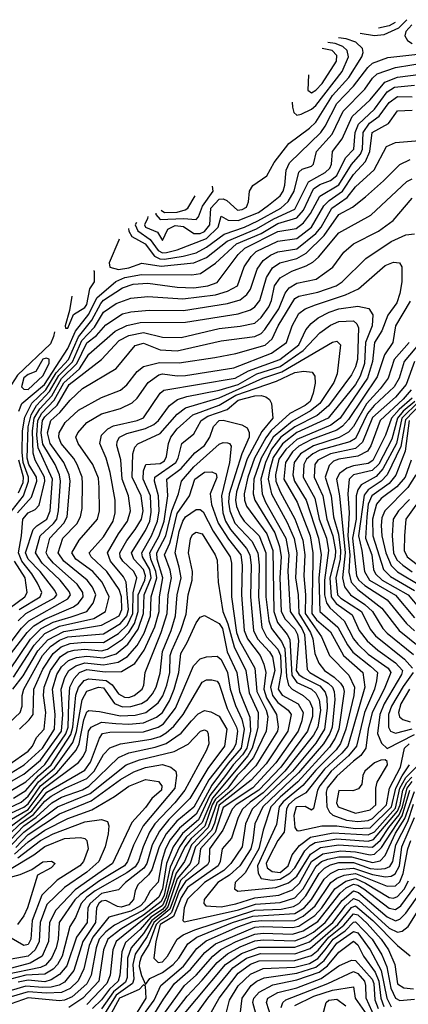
# Model space of a CAD drawing. Extents: x 501367 to 657802, y 482273 to 547541.
# Tile 516 of 656: x 572465 to 574316, y 541356 to 546042. Entities that reach past the tile are written whole.
import ezdxf

# ---------------------------------------------------------------- set-up
doc = ezdxf.new("R2010")
doc.units = 0

msp = doc.modelspace()

# ---------------------------------------------------------------- linework, layer by layer
at = {"layer": '0CON20XD'}
for points in [[(574309.4, 546041.9), (574268.8, 546001.2), (574199.5, 545970.5), (574154.6, 545965.4), (574087.3, 545975.9)], [(574253.5, 546027.9), (574225, 546012.1), (574173.4, 546001.9)], [(574332.9, 546017.1), (574303.7, 545985), (574298.8, 545965), (574312.1, 545942.1), (574335, 545928.3)], [(573076, 545104.7), (573074.1, 545095.9), (573060, 545065), (573065, 545054.8), (573121.4, 545031.4), (573145, 544991.4), (573170, 545045), (573205, 545062.1), (573245, 545057.3), (573295, 545024.1), (573325, 545024.9), (573345, 545033.2), (573370, 545065), (573376.2, 545145), (573415, 545187.9), (573435, 545189.7), (573451.8, 545181.8), (573501.9, 545135), (573525, 545138.3), (573545, 545150.4), (573554.7, 545175), (573559.7, 545225), (573575, 545252.5), (573641.9, 545298.1), (573677.7, 545362.3), (573747.2, 545452.8), (573845, 545525.2), (573875, 545554.8), (573955, 545681.5), (574032.6, 545767.4), (574095.2, 545865), (574101, 545885), (574098.4, 545905), (574065.3, 545935), (574020.5, 545950.5), (573984, 545955.2)], [(573763.4, 545649.2), (573763.9, 545625), (573770.6, 545600.6), (573785, 545586.7), (573805, 545592.7), (573855, 545615.6), (573875, 545633.8), (574000.9, 545795), (574030.8, 545865), (574025.5, 545895), (574004.8, 545914.8), (573968.3, 545928.3), (573932.9, 545933.1)], [(573020.8, 545077.2), (573014.6, 545065), (573027.1, 545037.1), (573086.1, 544996.1), (573125, 544943), (573145, 544932.3), (573165, 544933.9), (573215, 544945.9), (573355, 544999.7), (573410.8, 545055), (573425, 545107.5), (573457.5, 545087.5), (573505, 545085.4), (573602.3, 545125), (573650.1, 545159.9), (573705, 545203.8), (573719.3, 545225), (573728.2, 545255), (573734.3, 545325), (573750.1, 545359.9), (573899.8, 545505), (573920.8, 545535), (573975, 545642.5), (574054.3, 545725.7), (574123.3, 545815), (574145, 545834.2), (574217.9, 545862.1), (574375, 545879.3)], [(573841.1, 545779), (573836.7, 545706.7), (573855, 545693.9), (573875, 545706.4), (573905, 545739), (573973.5, 545845), (573975, 545871.8), (573953.5, 545895), (573905.7, 545904.7)], [(572983, 545048.3), (572984.8, 545034.8), (573000, 545010), (573062.1, 544975), (573106.7, 544916.7), (573133, 544903), (573155, 544901.5), (573244.3, 544915.7), (573305, 544932.2), (573355, 544958.8), (573438.7, 545021.3), (573536.5, 545055), (573598.6, 545085), (573708.9, 545145), (573743.2, 545176.8), (573772.3, 545225), (573794.2, 545315.8), (573810.3, 545329.7), (573854.3, 545345), (573865, 545354.5), (573879.3, 545415), (573953.7, 545496.3), (574005, 545607), (574109.5, 545710.5), (574145.8, 545764.2), (574168.4, 545785), (574255, 545813.6), (574410.5, 545839.5)], [(572938.8, 544997.2), (572937.9, 544992.1), (572892.1, 544885), (572894, 544864), (572935, 544852.9), (572985, 544860.9), (573046.9, 544883.1), (573138.5, 544868.5), (573295, 544884.6), (573355, 544909.9), (573452.9, 544987.1), (573593.5, 545046.5), (573675, 545094.4), (573775, 545139.7), (573840.4, 545269.6), (573920, 545315), (573942.4, 545335), (573949.5, 545355), (573954.4, 545415), (574000.3, 545475), (574048.8, 545581.2), (574135, 545660.2), (574204.9, 545745.1), (574265, 545767.9), (574425, 545788.2)], [(572461.2, 544178.8), (572474.8, 544215), (572583.6, 544305), (572695, 544477.3), (572730.6, 544559.4), (572795, 544640.8), (572832.5, 544717.5), (572923.8, 544796.2), (572965.6, 544814.4), (573045, 544828.4), (573285, 544826.8), (573325.9, 544834.1), (573397.2, 544882.8), (573498.5, 544975), (573615, 545024.6), (573655, 545048.6), (573695, 545072.1), (573785, 545098.7), (573817.6, 545135), (573865, 545236.1), (573895, 545258.1), (573945, 545276.4), (573975, 545300.8), (574016.3, 545383.7), (574056.5, 545425), (574063, 545505), (574079.1, 545545), (574155, 545615.5), (574215, 545698.3), (574249.6, 545720.4), (574345, 545730.9)], [(572396.1, 543665), (572483.2, 543775), (572506.8, 543845), (572506.6, 543865), (572482, 543935), (572476.9, 543983.1), (572478.9, 544085), (572489.7, 544150.3), (572523.1, 544216.9), (572590, 544280), (572639.6, 544360.4), (572697.6, 544425), (572745, 544533.2), (572808.8, 544611.2), (572851.2, 544691.2), (572865, 544706.8), (572955, 544765.4), (573005, 544782.7), (573075, 544788.4), (573215, 544769.6), (573295, 544765.7), (573361.9, 544775), (573405, 544791.1), (573505.8, 544925), (573538, 544955), (573695, 545033.6), (573781.6, 545048.4), (573816.3, 545075), (573850.6, 545119.4), (573895, 545201.9), (573985, 545255.4), (574045, 545352.4), (574087.8, 545402.2), (574097.3, 545425), (574101.3, 545505), (574130.7, 545549.3), (574177, 545583), (574225, 545647.2), (574265, 545675.7), (574335, 545675.1)], [(572455.4, 543694.6), (572521.2, 543768.8), (572546.1, 543845), (572544.9, 543865), (572509.1, 543925), (572500.8, 543955), (572506.3, 544103.7), (572519.4, 544160.6), (572545, 544205), (572607.9, 544272.1), (572652.3, 544347.7), (572716.5, 544413.5), (572761.4, 544515), (572821.7, 544578.3), (572865, 544650.3), (572925, 544691.8), (572995, 544716.7), (573076, 544724), (573242.6, 544712.6), (573397.9, 544732.1), (573455, 544749.4), (573502.6, 544775), (573533.8, 544865), (573567.3, 544915), (573591, 544938.9), (573695, 544987.3), (573785, 545000.2), (573855.1, 545055), (573913.3, 545156.7), (573938.7, 545181.3), (574003, 545225), (574055, 545305.2), (574112.5, 545367.5), (574133.3, 545415), (574144.3, 545505), (574221.5, 545548.5), (574265, 545607.8), (574335, 545611.6)], [(572463.1, 543235), (572563.4, 543295), (572570, 543315), (572550.3, 543360.3), (572523.8, 543405), (572474.9, 543465), (572458.9, 543505), (572474.3, 543585), (572480.8, 543665), (572504.8, 543695), (572538.7, 543711.3), (572558.6, 543731.4), (572585.1, 543844.9), (572583.2, 543865), (572538.5, 543945), (572529.2, 543979.2), (572526.1, 544085), (572534.7, 544145.3), (572560.9, 544189.1), (572618, 544252), (572665, 544334.4), (572736.9, 544405), (572785, 544503.9), (572830.4, 544539.6), (572875, 544590), (572955, 544641.8), (572995, 544652), (573081.1, 544658.9), (573245, 544657.9), (573455, 544690.6), (573515, 544709), (573546.2, 544733.8), (573565, 544759.4), (573595.5, 544855), (573624.4, 544895), (573659.1, 544920.9), (573695, 544937.2), (573785, 544951.5), (573875, 545024.4), (573901.7, 545055), (573951.4, 545145), (574024.8, 545195.2), (574065, 545246), (574153, 545327), (574212, 545438), (574255, 545458), (574388.2, 545468.2)], [(572458.6, 543181.4), (572494.9, 543215), (572630.3, 543290.3), (572641.6, 543305), (572632.4, 543325), (572562.3, 543415), (572506.1, 543475), (572493.1, 543505), (572529.5, 543615), (572546.5, 543633.5), (572595, 543663.9), (572610, 543705), (572622.2, 543855), (572553.4, 544003.4), (572546.5, 544065), (572552.3, 544135), (572571.2, 544168.8), (572629.5, 544230.5), (572675, 544313.8), (572749.4, 544380.6), (572795, 544450.5), (572919.9, 544560.1), (572975, 544586.6), (573039.3, 544600.7), (573255, 544601.5), (573505, 544641.3), (573565, 544661.2), (573585.2, 544675), (573608.8, 544705), (573640.7, 544815), (573669.6, 544860.4), (573704.7, 544885.3), (573785, 544905.1), (573828.8, 544931.2), (573916, 545014), (573985, 545114.3), (574049.7, 545150.3), (574111.8, 545198.2), (574198.6, 545275), (574275, 545353.1), (574324.3, 545375.7)], [(572425, 543080.8), (572474.1, 543145.9), (572509.4, 543180.6), (572694.5, 543285), (572706.7, 543305), (572700.9, 543320.9), (572657.3, 543375), (572571.5, 543455), (572540.5, 543505), (572563.3, 543585), (572626.5, 543643.5), (572641.4, 543665), (572650.3, 543705), (572659.3, 543845), (572655.2, 543874.9), (572633.8, 543925), (572575, 544021.1), (572567.7, 544075), (572573.9, 544135), (572585, 544152.2), (572643.4, 544206.6), (572700.7, 544305), (572855.3, 544424.7), (572938.3, 544515), (572985, 544538.5), (573055, 544552.7), (573145, 544530.8), (573235, 544528.8), (573415, 544572.4), (573515, 544582.7), (573585, 544598.2), (573615, 544623.7), (573651.9, 544675), (573665.1, 544705), (573678.1, 544775), (573705, 544814), (573761.1, 544845), (573829.9, 544870.1), (573861.8, 544888.2), (573888.5, 544911.5), (573985, 545026.7), (574138.3, 545111.7), (574308.9, 545271.1), (574335, 545285.2)], [(573113.2, 545121.8), (573114.2, 545114.2), (573135, 545091.2), (573246, 545096), (573305, 545091.4), (573316.4, 545103.6), (573335.6, 545155), (573387.2, 545225), (573383.9, 545250.3)], [(572405, 543001.5), (572500.8, 543125), (572533.2, 543156.8), (572585, 543189.3), (572722, 543248), (572745, 543265.6), (572768, 543295), (572765.8, 543315), (572739.5, 543355), (572626.3, 543455), (572600.3, 543485), (572591.5, 543505), (572608.9, 543575), (572675.4, 543645), (572691.4, 543675), (572705.1, 543845), (572700.3, 543875), (572675.1, 543935), (572610.4, 544025), (572597.8, 544075), (572613.1, 544135), (572657.1, 544172.9), (572705, 544231.3), (572765, 544287), (572925, 544381.3), (573015, 544490.8), (573055, 544501.6), (573135, 544470.4), (573215, 544465.7), (573425, 544512.9), (573585, 544533.6), (573615, 544549.1), (573632.2, 544567.8), (573698.9, 544665), (573730.2, 544739.8), (573749.3, 544765), (573785, 544787.2), (573876.7, 544806.7), (573956.1, 544863.9), (574009.3, 544935), (574054.6, 544975), (574174.6, 545035), (574244.4, 545085.6), (574335, 545191.8)], [(573138.5, 545134.6), (573155, 545124.9), (573215, 545125.7), (573253.8, 545136.2), (573265.6, 545145), (573300.2, 545203)], [(572415, 542942), (572516.9, 543093.1), (572566.8, 543145), (572625, 543174.2), (572710.4, 543199.6), (572785.7, 543225), (572815.3, 543264.7), (572827.7, 543305), (572811.7, 543341.7), (572786.8, 543375), (572674.8, 543465), (572648.7, 543505), (572671.1, 543575), (572736.9, 543643.1), (572754.8, 543675), (572762.3, 543715), (572764.5, 543835), (572762, 543865), (572739.5, 543925), (572723.3, 543953.3), (572662.8, 544025), (572651.1, 544055), (572653.2, 544075), (572682.4, 544125), (572745, 544182.9), (572855, 544244.3), (572945, 544279.2), (572975, 544303.5), (573025, 544367.5), (573055, 544391.2), (573130.8, 544410.8), (573225, 544408.8), (573395, 544433.8), (573495, 544452.6), (573635, 544493), (573667.5, 544522.5), (573696.1, 544585), (573775.3, 544714.7), (573795, 544725.5), (573885.7, 544744.3), (573972.7, 544775), (574000.6, 544795), (574114, 544906), (574235, 544985.6), (574305, 545018.5), (574345, 545023.2)], [(572435, 542912.1), (572534.5, 543065), (572585, 543120.9), (572655, 543155.2), (572817.5, 543192.5), (572873.8, 543225), (572891.4, 543295), (572858.5, 543365), (572814.1, 543415), (572733.3, 543475), (572713.3, 543505), (572748.1, 543565), (572835.7, 543665), (572845.6, 543705), (572844, 543815), (572840.1, 543860.1), (572813.5, 543925), (572744.2, 544025), (572732.5, 544055), (572741.4, 544075), (572785.4, 544125), (572855, 544166.6), (572945, 544190.8), (573001.2, 544218.8), (573025, 544240.4), (573077.3, 544315), (573128.5, 544351.5), (573145, 544355.7), (573215, 544347.3), (573255, 544349.1), (573485, 544384.3), (573665, 544454.3), (573736, 544505), (573762.8, 544585), (573795, 544644.1), (573824.3, 544665.7), (573873.5, 544685), (574017, 544733), (574078.5, 544761.5), (574205, 544871.8), (574245, 544888), (574274, 544884), (574285.3, 544865.3), (574284.4, 544794.4), (574275, 544738.6), (574260.6, 544695), (574218.8, 544635), (574189.4, 544560.6), (574154.9, 544505), (574145.5, 544415), (574121, 544335), (573990.7, 544145), (573947.3, 544112.7), (573785, 544043.8), (573733.1, 543996.9), (573699.6, 543950.4), (573683.4, 543875), (573685.5, 543845), (573705.2, 543795.2), (573775, 543666.2), (573814.3, 543565), (573823.4, 543495), (573818.2, 543395), (573826.5, 543305), (573825.5, 543215), (573902.8, 543105), (573940.7, 543015), (574032.4, 542922.4), (574059.7, 542865), (574056, 542825), (574019.2, 542665), (573993.7, 542596.3), (573973.1, 542566.9), (573875, 542470.3), (573813, 542397), (573720.5, 542319.5), (573700.7, 542295), (573688, 542212), (573597.7, 542015), (573600.5, 541980.5), (573614.7, 541955), (573666.9, 541946.9), (573705, 541950.8), (573751, 541979), (573775.5, 542004.5), (573823.6, 542086.4), (573848.6, 542111.4), (573873, 542125), (573975, 542143.3), (574125, 542131.4), (574150.3, 542139.7), (574265, 542275.1), (574277.7, 542305), (574289.2, 542375), (574308.2, 542411.8), (574333, 542437)], [(572714.2, 544726.3), (572702.7, 544657.3), (572681.1, 544585), (572684.1, 544574.1), (572695, 544574), (572721, 544639), (572775, 544671.3), (572785, 544686.2), (572799.8, 544760.2), (572820.8, 544795), (572820.8, 544845), (572819, 544846.8)], [(574325, 544702.3), (574255.2, 544585), (574242.2, 544505), (574202.6, 544447.4), (574168.4, 544341.6), (574030.6, 544139.4), (574002.8, 544107.2), (573975, 544087.9), (573855, 544043.9), (573795, 544012.4), (573764.1, 543985), (573731.8, 543935), (573723.6, 543855), (573786.5, 543745), (573848.2, 543585), (573861.2, 543505), (573861.5, 543461.5), (573856.2, 543215), (573879.3, 543185), (573945, 543128.1), (574007.6, 543015), (574099.7, 542935), (574109.4, 542865), (574027.3, 542585), (573999.5, 542550.5), (573917.1, 542475), (573827.5, 542362.5), (573775, 542331.5), (573745.3, 542305), (573736, 542285), (573724.7, 542175.3), (573694.8, 542135.2), (573655, 542058.9), (573639.7, 542025), (573644.4, 542005), (573667.2, 541987.2), (573705, 541983.3), (573743.3, 542015), (573763.5, 542066.5), (573797.9, 542112.1), (573849.4, 542150.6), (573958.6, 542171.4), (574125, 542161.9), (574155, 542175.9), (574255, 542288.4), (574275.8, 542385), (574304.4, 542435), (574395.2, 542524.8)], [(572432.4, 542855), (572481.2, 542918.8), (572552.3, 543037.7), (572599.3, 543090.7), (572675, 543130.6), (572855, 543159.6), (572939, 543205), (572952.3, 543235), (572949.9, 543295), (572939.7, 543330.3), (572880.9, 543415), (572804.8, 543485), (572795.3, 543505), (572865, 543580), (572910.2, 543655), (572920.4, 543695), (572919.7, 543755), (572896.7, 543886.7), (572877.6, 543955), (572846.2, 544025), (572854.2, 544065), (572885, 544094.8), (572911.7, 544108.3), (573025, 544134.6), (573055, 544147.3), (573135, 544264.7), (573151.7, 544278.3), (573492.1, 544335), (573555, 544370.7), (573704.2, 544425), (573794.3, 544495), (573827.9, 544565), (573853.5, 544596.5), (573887.4, 544622.6), (573939.6, 544650.4), (573985, 544666.3), (574075, 544678.7), (574127.3, 544667.3), (574146.6, 544636.6), (574144.5, 544585), (574112.2, 544505), (574106.7, 544405), (574086.6, 544345), (574065, 544305.8), (573935, 544145.9), (573785, 544077.7), (573716.6, 544023.4), (573672.6, 543957.4), (573654.8, 543895.2), (573648.3, 543855), (573663.8, 543785), (573738.9, 543648.9), (573772.9, 543572.9), (573784.5, 543505), (573778.9, 543385), (573791.2, 543305), (573794.8, 543215), (573850.4, 543125), (573860.9, 543095), (573870.7, 543025), (573889.6, 542979.6), (573916.1, 542945), (573963, 542913), (573993.6, 542883.6), (574006.2, 542865), (574010.6, 542845), (573985.3, 542665), (573967.8, 542622.2), (573941.3, 542578.7), (573790.3, 542415), (573705, 542341.9), (573662, 542295), (573624.9, 542185.1), (573603.8, 542095), (573538.5, 541981.5), (573491.1, 541935), (573488.5, 541905), (573504.5, 541894.5), (573685, 541911), (573745.6, 541934.4), (573784.6, 541965.4), (573849.6, 542070.4), (573898.6, 542101.4), (573985, 542114.3), (574145, 542103), (574183.4, 542136.6), (574222.5, 542197.5), (574272, 542258), (574289, 542295), (574297.1, 542335), (574310, 542385), (574335, 542416.5)], [(572415, 542695.5), (572467.3, 542745), (572476.4, 542775), (572476.3, 542825), (572484.6, 542855), (572574.2, 543015), (572611.7, 543058.3), (572655, 543089.3), (572695, 543104.1), (572865, 543118.7), (572945, 543167.6), (572975, 543203.9), (572983.1, 543235), (572972.4, 543365), (572959.8, 543389.8), (572897.6, 543465), (572883.3, 543505), (572935, 543594.8), (572978.5, 543655), (572992.4, 543705), (572983.2, 543775), (572953.4, 543855), (572946.4, 543946.4), (572928.1, 544015), (572930.2, 544035), (572940.8, 544055), (572975, 544072.9), (573065, 544095.4), (573104.3, 544115.7), (573127, 544135), (573178.1, 544205), (573216.1, 544233.9), (573261.7, 544248.3), (573415, 544278), (573505, 544306), (573595, 544355.6), (573705, 544391.2), (573815, 544467.5), (573895, 544550.8), (573945, 544588.6), (573985, 544606.2), (574055, 544608), (574071.4, 544595), (574078.6, 544575), (574074.1, 544425), (574065, 544389.1), (574045, 544351.2), (573936, 544204), (573882.6, 544157.4), (573775, 544104), (573708.5, 544055), (573665, 543998), (573635.6, 543935), (573614.4, 543855), (573620.1, 543785), (573636.5, 543745), (573732.2, 543575), (573747.3, 543495), (573742.2, 543417.8), (573753.8, 543225), (573808.7, 543145), (573821.6, 543115), (573835, 542948.8), (573847.1, 542935), (573934.7, 542884.7), (573954.4, 542865), (573963.5, 542845), (573966.8, 542806.8), (573952.9, 542675), (573942.9, 542645), (573912, 542595), (573793, 542457), (573622.7, 542295), (573584.7, 542215), (573576.1, 542135), (573565.3, 542095), (573513, 542015), (573465, 541970.8), (573409.5, 541935), (573344.1, 541855), (573342.9, 541835), (573351.9, 541825), (573425, 541819.1), (573495, 541833.1), (573585, 541863.1), (573698.8, 541875), (573765, 541900.2), (573797.9, 541932.1), (573855, 542034.7), (573908.7, 542071.3), (573994.2, 542085.8), (574065, 542081.6), (574135, 542066.5), (574155, 542070.9), (574188.3, 542101.7), (574287, 542253), (574323.3, 542375)], [(572631, 544556.1), (572625.8, 544534.2), (572611.6, 544498.4), (572455, 544350), (572425.7, 544305), (572412.5, 544267.5), (572364.3, 544182.4)], [(572463.6, 542665), (572510.9, 542709.1), (572530, 542735), (572533, 542855), (572575, 542950.3), (572625.1, 543025), (572663.4, 543056.6), (572705, 543072.5), (572775, 543078.8), (572865, 543077.7), (572935, 543120.4), (572977.9, 543162.1), (573004.3, 543215), (573005.7, 543314.3), (573022.8, 543385), (573009.3, 543415), (572956, 543465), (572944.3, 543485), (572941.4, 543505), (572975, 543563.9), (573015.2, 543615), (573045.7, 543665), (573052.8, 543705), (573043.2, 543775), (573000.6, 543865), (573004.1, 543975.9), (573013, 544007), (573027.1, 544022.9), (573135, 544071.7), (573215.6, 544164.4), (573255.5, 544194.5), (573415, 544242.3), (573622.4, 544335), (573714.3, 544365.7), (573955, 544506.7), (573975, 544511.2), (573992.8, 544495), (573976.6, 544356.6), (573961.7, 544315), (573895.3, 544214.7), (573850, 544180), (573765, 544130.4), (573672, 544055), (573614.9, 543955), (573580.7, 543855), (573576.6, 543785), (573584.6, 543754.6), (573680.1, 543600.1), (573703.2, 543535), (573711, 543485), (573704.6, 543385), (573710.2, 543225), (573728.9, 543188.9), (573775, 543140.9), (573787.9, 543115), (573792.5, 543085), (573782.4, 542945), (573793.9, 542925), (573815, 542911.3), (573895, 542872), (573920.8, 542840.8), (573928.5, 542815), (573930.2, 542765), (573917.1, 542665), (573875, 542599), (573764.2, 542465), (573572.8, 542285), (573539.9, 542215), (573525.4, 542105), (573471.4, 542025), (573436.9, 541993.1), (573345.8, 541935), (573265, 541856.7), (573248.2, 541815), (573241.4, 541755), (573248.9, 541748.9), (573415, 541784.1), (573508, 541805), (573587.9, 541832.1), (573705, 541839.4), (573775, 541862), (573814.5, 541905.5), (573876.4, 542013.6), (573903.3, 542035), (573932.9, 542047.1), (573985, 542058.1), (574045, 542056.8), (574145, 542030.7), (574181.3, 542038.7), (574205, 542064.4), (574255, 542170.6), (574299.4, 542240.6), (574345, 542368.8)], [(574320.2, 544505), (574248.1, 544425), (574219.3, 544335), (574181.7, 544285), (574117, 544213), (574055, 544105.9), (574031.1, 544078.9), (573986.3, 544053.7), (573865, 544014.4), (573802.5, 543975), (573772.8, 543935), (573765.8, 543875), (573773.5, 543845), (573829.3, 543755), (573888.9, 543575), (573900.9, 543495), (573890, 543385), (573894.9, 543225), (573980.7, 543150.7), (574026.4, 543066.4), (574051.9, 543031.9), (574135.5, 542965.5), (574169, 542935), (574164.9, 542895), (574155.6, 542855), (574107.6, 542745), (574068.7, 542585), (574031.8, 542538.2), (573948.2, 542465), (573894.5, 542395), (573884, 542375), (573865, 542286.9), (573855, 542279.5), (573825, 542297), (573782.5, 542295), (573770.3, 542255), (573775, 542197.5), (573785, 542182.5), (573795, 542181.4), (573904.2, 542205.8), (573975, 542204.9), (574065, 542192), (574135, 542195.6), (574236.5, 542295), (574256.5, 542385), (574286.2, 542443.8), (574322.1, 542495)], [(574371.8, 544505), (574296.4, 544415), (574272.1, 544335), (574249.3, 544295), (574154.1, 544205.9), (574122.3, 544167.7), (574065, 544049), (574037.9, 544032.1), (573895, 543992.5), (573860.6, 543975), (573830.4, 543949.6), (573819.1, 543925), (573814.6, 543865), (573870.8, 543765), (573892.2, 543665), (573926, 543575), (573936.6, 543515), (573916.5, 543375), (573917.6, 543305), (573927, 543267), (573942.4, 543242.4), (574010.6, 543180.6), (574055, 543095.6), (574075, 543070.3), (574125, 543022.2), (574220.8, 542955), (574233.1, 542935), (574201.2, 542855), (574144.5, 542745), (574125.1, 542665), (574114.4, 542575), (574089.9, 542540.1), (574055, 542513.3), (573975, 542441.6), (573930.3, 542385), (573925.3, 542365), (573927.7, 542295), (573940.2, 542270.2), (573955.8, 542255.8), (574022.4, 542232.4), (574075, 542225.7), (574125, 542230.5), (574145, 542240.1), (574212.5, 542305), (574226.9, 542385), (574278.3, 542485), (574297.5, 542575), (574319.4, 542595)], [(572505, 544281.6), (572575, 544346.8), (572604.8, 544405), (572606.2, 544426.2), (572591.7, 544431.7), (572575, 544426.2), (572542.5, 544367.5), (572505, 544353.8), (572485, 544336.7), (572474, 544295), (572485, 544282.6), (572505, 544281.6)], [(574346.1, 544415), (574305.5, 544305), (574255, 544245.6), (574145, 544148.2), (574098.2, 544031.8), (574065, 544001.4), (573945, 543975.4), (573885, 543946.1), (573871.6, 543925), (573867, 543865), (573908.9, 543775), (573927.5, 543665), (573956.6, 543585), (573968.9, 543515), (573968, 543485), (573942.8, 543385), (573948.5, 543295), (573972.8, 543262.8), (574049.1, 543209.1), (574082.4, 543135), (574120.4, 543085), (574170.7, 543040.7), (574255, 542981.1), (574287.8, 542945), (574283.9, 542925), (574201.5, 542785), (574180.1, 542735), (574169.5, 542645), (574188.3, 542598.3), (574215, 542572.9), (574345, 542640.4)], [(572415, 542497.4), (572505, 542560), (572525.5, 542585), (572544.6, 542625.4), (572582.5, 542665), (572589.9, 542745), (572579.3, 542825), (572582, 542865), (572611.5, 542945), (572659, 543011), (572695, 543033.6), (572725, 543040.4), (572775, 543045.9), (572855, 543037.8), (572883.8, 543046.2), (572955, 543093.5), (572985, 543125.9), (573011.7, 543168.3), (573029.7, 543225), (573029.9, 543305), (573061.8, 543375), (573064.1, 543395), (573055.4, 543425), (573008.6, 543475), (572996.9, 543505), (573065, 543610.7), (573084.5, 543655), (573092, 543698), (573087.9, 543775), (573053.4, 543855), (573054.6, 543895.4), (573065.8, 543924.2), (573135, 543930), (573155, 543942.6), (573165, 543962.3), (573173.7, 544025), (573184.6, 544055), (573215, 544093.8), (573289.2, 544160.8), (573415, 544207.3), (573495, 544254.6), (573688.5, 544321.5), (573775, 544363.1), (573818.8, 544368.8), (573857.5, 544365), (573871.1, 544345), (573872.4, 544312.4), (573863.5, 544265), (573847.9, 544225), (573824.8, 544205), (573752.5, 544167.5), (573663.5, 544086.5), (573637.7, 544052.3), (573583.8, 543955), (573551.1, 543865), (573534.3, 543785), (573535.6, 543755), (573545, 543726.4), (573642.9, 543595), (573671.5, 543515), (573674.8, 543225), (573692.8, 543172.8), (573739.7, 543115), (573751.7, 543091.7), (573761.7, 542921.7), (573785, 542887.3), (573855, 542855.3), (573875, 542836.9), (573891.8, 542805), (573898.6, 542755), (573885.3, 542675), (573865, 542636.9), (573727.6, 542465), (573625, 542362.1), (573562.6, 542317.4), (573526.1, 542285), (573505.9, 542244.1), (573474, 542146), (573428.8, 542095), (573420.4, 542035), (573410.7, 542015), (573265, 541912.3), (573235, 541864.6), (573197.2, 541772.8), (573134.6, 541735), (573113.4, 541655), (573104.2, 541575), (573125, 541555.2), (573145, 541557.9), (573169.7, 541585), (573214.9, 541665.1), (573244.2, 541685.8), (573299.8, 541710.2), (573585, 541803.6), (573711.2, 541808.8), (573769.4, 541820.6), (573795.1, 541835), (573828.2, 541871.8), (573892.2, 541977.8), (573916.9, 542003.1), (573945, 542020), (573985, 542030.4), (574055, 542029.9), (574135, 542002.7), (574171.6, 541998.4), (574205, 542001.4), (574228.1, 542011.9), (574241.8, 542035), (574257.2, 542115), (574313.9, 542226.1), (574341.3, 542308.7)], [(574329.7, 544280.3), (574291.6, 544235), (574182.5, 544135), (574136.8, 544013.2), (574121, 543989), (574075.1, 543964.9), (573985, 543950.4), (573959.3, 543940.7), (573939.2, 543920.8), (573920, 543865), (573948.7, 543775), (573960.4, 543675), (573983.1, 543593.1), (573993.8, 543515), (573991.9, 543475), (573970.4, 543385), (573979, 543305), (573995, 543288.2), (574092.7, 543225), (574135, 543141.2), (574159.1, 543109.1), (574298.5, 542998.5), (574336.7, 542955)], [(572425, 542457.3), (572486.1, 542496.1), (572574.6, 542575), (572631.3, 542665), (572634.5, 542735), (572622.2, 542855), (572642.7, 542925), (572665, 542962.2), (572698.2, 542991.8), (572735, 543006), (572785, 543012.7), (572865, 543004.3), (572925, 543024), (572980.8, 543069.2), (573029.5, 543140.5), (573054.9, 543215), (573057.3, 543305), (573091.7, 543385), (573084.9, 543425), (573050.6, 543485), (573047.2, 543505), (573092.3, 543585), (573121.2, 543655), (573129.8, 543705), (573126.9, 543775), (573106.8, 543845), (573108.2, 543865), (573208.6, 543935), (573220.1, 543955), (573236.9, 544025), (573295, 544070), (573329.3, 544135), (573361.6, 544155), (573452.8, 544187.2), (573505, 544231.8), (573585, 544252.3), (573615, 544253.9), (573637.6, 544247.6), (573654.4, 544234.4), (573664.5, 544215), (573670.2, 544145), (573618.5, 544081.5), (573548.7, 543951.3), (573498.3, 543795), (573493.7, 543755), (573498.1, 543725), (573515, 543682.9), (573534.6, 543655), (573605.4, 543585), (573638, 543505), (573637.9, 543295), (573651.1, 543181.1), (573664.9, 543144.9), (573712.6, 543082.6), (573727.3, 543047.3), (573736.4, 542916.4), (573745.3, 542875.3), (573762.2, 542855), (573815.6, 542825), (573845, 542798.1), (573859.1, 542765), (573859.4, 542725), (573836, 542655), (573708.8, 542485), (573603.6, 542375), (573496.1, 542305), (573477.6, 542285), (573432.4, 542185), (573369.1, 542095), (573366.8, 542035), (573360.3, 542019.7), (573255, 541940.3), (573225, 541893.5), (573187.7, 541792.3), (573167, 541773), (573133.5, 541755), (573115.5, 541735), (573079.5, 541640.5), (573044.7, 541585), (573036, 541555), (573034.7, 541535), (573045, 541492.1), (573065, 541450), (573085, 541477.7), (573145, 541506.7), (573196.1, 541545), (573222.9, 541575), (573266.1, 541643.9), (573309.6, 541675), (573478.3, 541745), (573575, 541775.6), (573775, 541788.4), (573819.5, 541815), (573855.7, 541855), (573915, 541951.2), (573945, 541978.2), (573983.1, 541996.9), (574055.7, 542004.3), (574145, 541973.3), (574207.6, 541962.4), (574234.4, 541965.6), (574253.1, 541976.9), (574274.2, 542015), (574284.9, 542105.1), (574345, 542245.2)], [(574335, 544241), (574272.9, 544187.1), (574236.1, 544145), (574206.9, 544065), (574146.9, 543943.1), (574125, 543930), (574055, 543919.2), (574022.9, 543907.1), (573988, 543882), (573974.3, 543855), (573988.5, 543775), (574015.9, 543505), (574002, 543385), (574012.4, 543342.4), (574040.8, 543305), (574108.5, 543258.5), (574145.7, 543225), (574194.5, 543145), (574215, 543121.7), (574340.8, 543020.8)], [(574347.7, 544225), (574291.6, 544178.4), (574264.9, 544145), (574237.7, 544045), (574175, 543927), (574143.6, 543896.4), (574055, 543875.3), (574033.7, 543855), (574028.4, 543785), (574034.1, 543695), (574028.7, 543585), (574037.5, 543495), (574033.1, 543413.1), (574043.7, 543365), (574075, 543329.6), (574190.7, 543240.7), (574272.2, 543135), (574370.7, 543055)], [(574365.5, 544224.5), (574285.6, 544145), (574259.9, 544025), (574195.2, 543904.8), (574162.5, 543867.5), (574091.4, 543828.6), (574075.1, 543804.9), (574067.6, 543775), (574067.1, 543665), (574050.2, 543575), (574069.6, 543395), (574081, 543375), (574109.2, 543349.2), (574215, 543281.2), (574307.8, 543167.8), (574345, 543133.9)], [(574377.5, 544215), (574302, 544138), (574280.1, 544009.9), (574214.7, 543875.3), (574186.6, 543845), (574125.6, 543804.4), (574105, 543778.8), (574078.1, 543585), (574094.9, 543515), (574107.6, 543415), (574130.9, 543375), (574255, 543303.6), (574345.6, 543195.6)], [(572415, 542411.4), (572485, 542450.3), (572565, 542517.8), (572664.1, 542655), (572671.4, 542735), (572662.4, 542855), (572679.7, 542910.3), (572699.6, 542945), (572733, 542967), (572775, 542981), (572865, 542971.6), (572933.6, 542983.6), (572978.9, 543011.1), (573025, 543064.1), (573057.9, 543122.1), (573087.8, 543205), (573090.8, 543295), (573118, 543385), (573114.3, 543415), (573089.5, 543475), (573085.1, 543504.9), (573129.9, 543585), (573152.6, 543655), (573171.1, 543775), (573166.5, 543855), (573235, 543905.9), (573299.7, 543980.3), (573345, 544015.5), (573370.7, 544055), (573387.6, 544105), (573415, 544134.4), (573435, 544135.4), (573523.7, 544113.7), (573548.9, 544098.9), (573557.7, 544077.7), (573557.3, 544055), (573522.9, 543975), (573462.1, 543785), (573460.2, 543745), (573466.5, 543705), (573490.5, 543645), (573570.7, 543560.7), (573599.6, 543505), (573605.4, 543445.4), (573602.5, 543295), (573619.1, 543149.1), (573641.3, 543105), (573695, 543045.5), (573707, 543015), (573711.1, 542935), (573695.6, 542855), (573715, 542826.5), (573792.1, 542785), (573814.9, 542745), (573809.3, 542705), (573791.1, 542655), (573685.6, 542504.4), (573575, 542385.9), (573435, 542292.6), (573395.9, 542174.1), (573326.7, 542095), (573316.8, 542025), (573231, 541945), (573180.8, 541809.2), (573104.2, 541745), (573071.8, 541678.2), (573015.4, 541595), (573003.9, 541545), (573008.1, 541475), (573002.9, 541455), (572925, 541399.3), (572866.1, 541305)], [(574320.4, 544135), (574301.1, 543988.9), (574256.6, 543873.4), (574224.9, 543835.1), (574142, 543775), (574125, 543735.3), (574118.7, 543675), (574112.8, 543575), (574142.8, 543495), (574150.8, 543425), (574160, 543405), (574190.8, 543375), (574314.6, 543305), (574374.4, 543234.4)], [(572425, 542373.3), (572495, 542414.7), (572585, 542497.3), (572685, 542642.8), (572696.6, 542675), (572698.8, 542791.2), (572704.6, 542865.4), (572725, 542906.3), (572750.2, 542935), (572785, 542949.2), (572872.4, 542937.6), (572950.5, 542939.5), (573012.8, 542977.2), (573058.2, 543041.8), (573108.5, 543151.5), (573128.9, 543225), (573130.3, 543295), (573147.4, 543385), (573120.6, 543475), (573119.1, 543505), (573161.2, 543585), (573190.1, 543705), (573220.9, 543785), (573236.3, 543845), (573295, 543913), (573415, 544021.1), (573435, 544029.7), (573455, 544027.9), (573465, 544024.2), (573471.9, 544011.9), (573464.7, 543935), (573426.4, 543775), (573432.6, 543695), (573446.1, 543655), (573469.5, 543615), (573544.8, 543524.8), (573561.3, 543495), (573567.3, 543445), (573564.1, 543295), (573578.3, 543135), (573597.4, 543095), (573655, 543033.8), (573668.9, 543008.9), (573680.3, 542945), (573659.5, 542865), (573669.8, 542825), (573695, 542791.3), (573744.3, 542755), (573758.7, 542735), (573742.8, 542655), (573639.5, 542500.5), (573568.2, 542421.8), (573415, 542304.2), (573392.4, 542217.6), (573378, 542185), (573302.5, 542105), (573277.8, 542025), (573215, 541953.3), (573171.1, 541818.9), (573155, 541799.9), (573094.9, 541755), (573055, 541692.4), (572995.7, 541624.3), (572979.1, 541575), (572976.4, 541483.6), (572969.4, 541460.6), (572912.1, 541415), (572855, 541334)], [(572460.3, 543789.7), (572481, 543839), (572483.6, 543865), (572460.9, 543945)], [(574330.3, 543945), (574301.5, 543865), (574261.5, 543818.5), (574186.9, 543763.1), (574164, 543736), (574146, 543665), (574147.1, 543585), (574198.6, 543425), (574231.7, 543391.7), (574345.4, 543325.4)], [(572435, 542337.3), (572495, 542373.3), (572555, 542442.6), (572614.8, 542495.2), (572709.5, 542640.5), (572718.7, 542675), (572732.4, 542827.6), (572745.8, 542864.2), (572772.8, 542897.2), (572795.1, 542904.9), (572877.1, 542897.1), (572906.3, 542876.3), (572935, 542832.8), (572965, 542817.4), (572985, 542816.5), (573011.1, 542825), (573048.1, 542855), (573055.9, 542875), (573062.8, 542935), (573138.9, 543125), (573167.6, 543215), (573172.8, 543305), (573188.9, 543385), (573182.5, 543422.5), (573155.4, 543495), (573179.8, 543550.2), (573192.5, 543597.5), (573215, 543691), (573274.2, 543775), (573298.9, 543855), (573345, 543887.9), (573380.6, 543890.6), (573400.5, 543880.5), (573403.4, 543863.4), (573372.9, 543785), (573379.4, 543735), (573411.1, 543645), (573459.1, 543569.1), (573517.6, 543495), (573524.4, 543445.6), (573521.5, 543305), (573534.5, 543135), (573550.4, 543095), (573610.4, 543015), (573627.4, 542975), (573636.9, 542935), (573627.2, 542855), (573641.2, 542815), (573688.8, 542735), (573695.8, 542675.8), (573692.5, 542655), (573589.2, 542490.8), (573475.3, 542374.7), (573404, 542315), (573363.1, 542196.9), (573283.6, 542115), (573249.4, 542035), (573210.4, 541979.6), (573160, 541825), (573145, 541807.6), (573090.4, 541769.6), (573039, 541711), (572969.7, 541650.3), (572950.9, 541605), (572941.6, 541495), (572933.6, 541465), (572892.4, 541427.6), (572855, 541377), (572812.1, 541335)], [(574351.7, 543875), (574314.3, 543815), (574204.5, 543705), (574189.4, 543670.6), (574187.1, 543635), (574189.9, 543585), (574208.3, 543505), (574233.6, 543443.6), (574264.1, 543414.1), (574371, 543351)], [(574321.3, 543758.7), (574268.6, 543705), (574243.7, 543665), (574239.2, 543585), (574245.3, 543505), (574261.5, 543471.5), (574290, 543445), (574335, 543414.7)], [(574396.3, 543793.7), (574304.2, 543665), (574297.3, 543585), (574297, 543515), (574311.3, 543485), (574358.4, 543448.4)], [(573225, 543436), (573206.4, 543505), (573225, 543605.4), (573241.4, 543655), (573254.2, 543675), (573305, 543711.4), (573325, 543710.3), (573339.1, 543699.1), (573387.2, 543607.2), (573467.6, 543485), (573473.7, 543455), (573474.3, 543295), (573498.4, 543125), (573512.7, 543085), (573585.8, 542955), (573595.3, 542845), (573639.1, 542755), (573646.2, 542725), (573638.8, 542655), (573579, 542531), (573533.2, 542476.8), (573501.2, 542445), (573456.2, 542385), (573398.3, 542331.7), (573381.8, 542305), (573346.4, 542203.6), (573282, 542145), (573252.1, 542105), (573194.4, 541985.6), (573163.1, 541865), (573145, 541825.8), (573091, 541789), (572925.1, 541655), (572909.1, 541615), (572896.3, 541495), (572880.8, 541455), (572785, 541354.4)], [(572385, 542248.1), (572485, 542293.6), (572505, 542309.2), (572564.2, 542395.8), (572642.4, 542457.6), (572734.8, 542565.2), (572749.1, 542595), (572770.1, 542710.1), (572785, 542748.4), (572795, 542753.3), (572845, 542749.1), (572945, 542728.8), (573015, 542731.5), (573066.7, 542745), (573125, 542790.9), (573146.8, 542823.2), (573165.7, 542875), (573180.3, 542935), (573182.6, 543015), (573189.1, 543039.1), (573232.4, 543135), (573257.4, 543212.6), (573268.1, 543305), (573286.8, 543375), (573288.4, 543415), (573269.2, 543505), (573278.7, 543571.3), (573288.8, 543591.2), (573305, 543603.3), (573335, 543595.3), (573395.8, 543495), (573405, 543469.2), (573410, 543365), (573433.4, 543225), (573457, 543167), (573486.3, 543056.3), (573541.9, 542945), (573558.1, 542838.1), (573601.6, 542745), (573599.6, 542675), (573591.5, 542641.5), (573571.8, 542575), (573552.4, 542537.6), (573383, 542337), (573335, 542220.7), (573258.3, 542151.7), (573225.5, 542105), (573182.4, 542007.6), (573152.7, 541875), (573139.4, 541845), (573055, 541780.3), (572946.2, 541713.8), (572885.6, 541665), (572864.5, 541615), (572841.4, 541465), (572765.3, 541384.7), (572698.9, 541341.1)], [(572348.8, 543191.2), (572489.2, 543295), (572501.5, 543315), (572491.6, 543385), (572440.4, 543465)], [(572415, 542290.5), (572471.8, 542318.2), (572505, 542346.4), (572555.3, 542414.7), (572631, 542479), (572717.6, 542602.4), (572736.5, 542653.5), (572762.1, 542805), (572785, 542845.5), (572841.1, 542865), (572865, 542862), (572916.9, 542786.9), (572955, 542770.7), (572995, 542772.4), (573045, 542787.1), (573073.2, 542805), (573097, 542833), (573114.9, 542865), (573135, 542931.9), (573144.7, 543035), (573186.7, 543135), (573206.8, 543205), (573215.3, 543305), (573233.9, 543385), (573225, 543436)], [(572385, 542213.3), (572505, 542283), (572581.3, 542385), (572745, 542506.2), (572767.6, 542535), (572781.2, 542565), (572792.4, 542655), (572805.3, 542674.7), (572855, 542697.8), (572922.9, 542692.9), (572985, 542688.9), (573055, 542695.3), (573117.1, 542723), (573145.1, 542744.9), (573179.3, 542800.7), (573200.2, 542855), (573223.7, 542935), (573232.4, 543025), (573263, 543077), (573305, 543171.8), (573325, 543198.5), (573345, 543206.2), (573415, 543167.4), (573430.8, 543145), (573454, 543034), (573498.7, 542935), (573511.8, 542845), (573561.5, 542721.5), (573564.1, 542655), (573546.3, 542575), (573526.9, 542543.1), (573481.2, 542495), (573445.1, 542445), (573370.9, 542349.1), (573316.1, 542233.9), (573240.8, 542169.2), (573195.4, 542105), (573164.7, 542025.3), (573145, 541904.5), (573127.6, 541865), (573055, 541804), (572917.4, 541732.6), (572875, 541699.9), (572843.2, 541665), (572828.9, 541625), (572805.1, 541495), (572785, 541453.2), (572715, 541391.6), (572679.2, 541375), (572655, 541371.8), (572505, 541387.1), (572425, 541357.7)], [(572408.2, 542191.8), (572523.5, 542276.5), (572595, 542365.7), (572775, 542470.3), (572802.1, 542507.9), (572845, 542622.7), (572860.3, 542645), (572895, 542651.5), (573055, 542651.8), (573124.7, 542675), (573149.5, 542690.5), (573207.1, 542765), (573292.7, 542967.3), (573325, 542999.2), (573355, 543008.9), (573405, 543012.2), (573425, 542997), (573455.3, 542935), (573467.5, 542855), (573492.5, 542777.5), (573522.5, 542712.5), (573534.9, 542665), (573519.4, 542575), (573457.3, 542502.7), (573380.9, 542399.1), (573305, 542260.9), (573225.6, 542194.4), (573181.5, 542138.5), (573159.3, 542095), (573141.9, 542038.1), (573125, 541936.8), (573087, 541895), (573059.1, 541845), (573040.5, 541825), (572995, 541799.3), (572889.9, 541770.1), (572813.6, 541675), (572795.4, 541635), (572770.8, 541525), (572743.2, 541466.8), (572705, 541431.6), (572665, 541412.2), (572592.1, 541407.9), (572505, 541415.6), (572425, 541391)], [(574339.9, 542935), (574291, 542869), (574235.9, 542775), (574221.4, 542735), (574222.2, 542675), (574231.6, 542655), (574255, 542645.4), (574335, 542666.9)], [(572415, 542164), (572467.2, 542215), (572530.7, 542259.3), (572585, 542322.6), (572615, 542346.3), (572685, 542385.5), (572785, 542429.8), (572820.5, 542465), (572865, 542545.3), (572894.4, 542575.6), (572945, 542595.4), (573092.1, 542617.9), (573135, 542630.9), (573162.9, 542647.1), (573199.9, 542680.1), (573243.3, 542735), (573335, 542889.6), (573355, 542900.4), (573379.8, 542899.8), (573405, 542893.1), (573415, 542880), (573452.9, 542762.9), (573497.5, 542675), (573502.3, 542655), (573494.2, 542595), (573485.1, 542575), (573365.5, 542424.5), (573295, 542293.9), (573213.4, 542226.6), (573163.1, 542166.9), (573129.9, 542105), (573094.2, 541995.8), (573078.4, 541971.6), (573028.2, 541925), (573014.6, 541895.4), (573007.4, 541855), (572985, 541829.6), (572948.7, 541818.7), (572931.4, 541821.4), (572875, 541850), (572855, 541846.8), (572842.5, 541835), (572831.4, 541815), (572826.9, 541745), (572765.7, 541655), (572722.7, 541517.3), (572678.4, 541461.6), (572652.5, 541447.5), (572615, 541437.9), (572575, 541435.1), (572495, 541442.7), (572425, 541421.4)], [(574321.3, 542855), (574280.9, 542785), (574268.7, 542745), (574274.5, 542724.5), (574290.5, 542710.5), (574325, 542700.4)], [(572421.9, 542138.1), (572485, 542204.4), (572544.1, 542245.9), (572618.6, 542315), (572665, 542341.5), (572765, 542376.8), (572795, 542394.3), (572935, 542530.3), (572985, 542552.1), (573111.1, 542578.9), (573162.8, 542597.2), (573233.5, 542646.5), (573283.8, 542705), (573315, 542737.6), (573345, 542754.7), (573375, 542748.4), (573415, 542727), (573451.5, 542665), (573441, 542585), (573361.4, 542478.6), (573275.1, 542334.9), (573175.1, 542234.9), (573130.8, 542179.2), (573096.8, 542115), (573070.4, 542025), (573057.2, 542002.8), (572968.6, 541935), (572935, 541900.7), (572855, 541882.5), (572800.8, 541835), (572789.8, 541815), (572786.2, 541745), (572735.4, 541674.6), (572689.5, 541539.5), (572655, 541498.2), (572615, 541471.7), (572585, 541463.2), (572505, 541470.1), (572458.6, 541461.4)], [(572415, 542103.2), (572484.3, 542175.7), (572645, 542296.2), (572801.1, 542358.9), (572971.9, 542495), (573035, 542518.8), (573200.4, 542559.6), (573267, 542593), (573326.7, 542655), (573345, 542662.3), (573357.5, 542655), (573362.2, 542642.2), (573365.3, 542595), (573355, 542565.5), (573251, 542375), (573203.5, 542315), (573109.3, 542215), (573084.2, 542175), (573052.8, 542105), (573031.5, 542035), (573015, 542010.6), (572975, 541981.2), (572825, 541895.1), (572785.1, 541865), (572757.9, 541835), (572731.5, 541768.5), (572704.4, 541725.6), (572667.9, 541585), (572645.4, 541545), (572625, 541523.2), (572585, 541499.4), (572495, 541494.7), (572385, 541465.3)], [(572447.3, 542102.7), (572505, 542164.1), (572655, 542262.7), (572806.2, 542323.8), (572945, 542424.9), (573008.6, 542461.4), (573065, 542482), (573145, 542497), (573184.8, 542484.8), (573208.8, 542465), (573211.6, 542445), (573203.4, 542385), (573052.6, 542205), (573007.1, 542112.9), (572979.1, 542035), (572964.2, 542015), (572845, 541943.4), (572752.8, 541877.2), (572727.8, 541852.2), (572653.2, 541745), (572648.4, 541665), (572639.1, 541625), (572616.5, 541575), (572588.3, 541541.7), (572565, 541531.3), (572395, 541495.6)], [(574065, 542264.7), (574135, 542281.4), (574160.7, 542305), (574161.1, 542385), (574167.8, 542412.2), (574216.8, 542495), (574215, 542511.2), (574205, 542519.2), (574185, 542517.8), (574155, 542504.5), (574109.5, 542465), (574099.4, 542445), (574095, 542403.3), (574079.5, 542380.5), (574052.3, 542372.3), (573985, 542373.1), (573974.6, 542315), (573982.5, 542295), (574065, 542264.7)], [(572440.2, 542069.8), (572505, 542129.7), (572585, 542184), (572695, 542240.6), (572808, 542282), (572916.1, 542343.9), (572985, 542393.2), (573064.8, 542424.8), (573126.4, 542416.4), (573142.9, 542395), (573140, 542375), (573094.9, 542335.1), (573065, 542292.8), (572999.1, 542220.9), (572907.3, 542025), (572729.4, 541900.6), (572637, 541803), (572607.3, 541745), (572602.4, 541655), (572571.9, 541585), (572515, 541552), (572305, 541495.7)], [(572456.7, 542053.3), (572565, 542134.7), (572625, 542166.8), (572775, 542224.1), (572855, 542234.7), (572883.1, 542225), (572890.4, 542205), (572886.5, 542166.5), (572871.7, 542105), (572841.5, 542035), (572785, 541984.6), (572679, 541911), (572595, 541830.6), (572563.2, 541745), (572558.5, 541655), (572538.2, 541615), (572505, 541585.3), (572425, 541570.6)], [(572315, 541937.5), (572532.6, 542067.4), (572585, 542106.8), (572678.9, 542145), (572755, 542149.8), (572775, 542145.3), (572785, 542135.5), (572791.7, 542095), (572768.3, 542035), (572751.6, 542015), (572643.6, 541946.4), (572570.3, 541875), (572524.1, 541755), (572518.1, 541665), (572505, 541640.2), (572485, 541635.9), (572425, 541670)], [(573055.3, 541305), (573105.9, 541375), (573137.3, 541445), (573245, 541537.5), (573308.4, 541621.6), (573352.5, 541657.5), (573504.4, 541725), (573575, 541749.5), (573615, 541755.2), (573676.3, 541753.7), (573775, 541754.7), (573815, 541774.9), (573873.1, 541825), (573947.8, 541935), (573975, 541956.6), (574010, 541970), (574065, 541978.4), (574215, 541918.1), (574255, 541918.8), (574275, 541939.3), (574292.3, 541977.7), (574314, 542095), (574328.6, 542135)], [(572415, 541959.6), (572467.2, 541972.8), (572523.2, 541996.8), (572575, 542034.3), (572616.7, 542036.7), (572634.4, 542025), (572615, 542005.3), (572549.3, 541970.7), (572503.1, 541815), (572485, 541776.9), (572454.8, 541735)], [(573071.6, 541255), (573150.7, 541379.3), (573202.1, 541455), (573279, 541521), (573347.7, 541602.3), (573397.3, 541642.7), (573585, 541722.1), (573625, 541726.6), (573765, 541721.2), (573795, 541727.9), (573871.2, 541778.8), (573904.2, 541815), (573965.3, 541904.7), (574018.1, 541941.9), (574065, 541953.7), (574112.5, 541932.5), (574225, 541863.8), (574245, 541861.2), (574265, 541868), (574295.6, 541904.4), (574317, 541943)], [(573113.1, 541256.9), (573250, 541445), (573305.1, 541494.9), (573384.6, 541585), (573423, 541617), (573496.7, 541655), (573585, 541689.3), (573625, 541694.4), (573765, 541688.9), (573815, 541704.6), (573885, 541750.2), (573991.7, 541885), (574020.8, 541909.2), (574055, 541927), (574075, 541923), (574104.4, 541905), (574225, 541813.4), (574255, 541807.3), (574280.4, 541825), (574346.8, 541915)], [(573145, 541242.1), (573262.2, 541395), (573335, 541470.1), (573405.4, 541555), (573454.3, 541595.7), (573515, 541628.9), (573585, 541657), (573625, 541662.5), (573775, 541657.7), (573825, 541676.1), (573865, 541699.7), (573920.3, 541745), (574001, 541849), (574055, 541895.6), (574078.4, 541888.4), (574215, 541772.6), (574255, 541753.5), (574275, 541761), (574305, 541789.8), (574377.2, 541892.8)], [(573169.2, 541215), (573445.6, 541545), (573522.2, 541597.8), (573602.2, 541627.8), (573775, 541626.8), (573845, 541652.5), (573956.7, 541745), (574016.3, 541823.7), (574055, 541859.8), (574080.4, 541850.4), (574225, 541718.5), (574265, 541699.6), (574286.3, 541703.7), (574314.6, 541725.4), (574421.1, 541895)], [(573303.4, 541305), (573361.1, 541385), (573480.8, 541529.2), (573545.9, 541575), (573612.6, 541597.4), (573775, 541595.9), (573849.3, 541620.7), (573980.3, 541735), (574045, 541815.7), (574065, 541823.6), (574146.6, 541755), (574265, 541635.2), (574325, 541586.6)], [(573371, 541305), (573414.6, 541385), (573505, 541503.1), (573565, 541546.7), (573605, 541561.8), (573775, 541564.6), (573855, 541588.1), (573886.3, 541613.7), (573938, 541675), (574008.5, 541731.5), (574055, 541785.5), (574075, 541781.5), (574120, 541740), (574186, 541665), (574221, 541615), (574252.2, 541545), (574265, 541453), (574295, 541434.5), (574340.8, 541429.2)], [(573446.5, 541305), (573465.1, 541375), (573505, 541444.3), (573565, 541499.5), (573625, 541525.8), (573775, 541532.7), (573845, 541550.6), (573885.9, 541574.1), (573919.9, 541615), (573958.2, 541665), (574014.6, 541705.4), (574055, 541746.9), (574065, 541748.8), (574143.6, 541665), (574190.6, 541590.6), (574213.2, 541533.2), (574232.9, 541432.9), (574254.8, 541384.8), (574275, 541373.7), (574345, 541380.4)], [(573515.6, 541305), (573525.1, 541385), (573568.3, 541445), (573595, 541465.9), (573628.9, 541481.1), (573785, 541503.2), (573875, 541531.7), (573915.7, 541564.3), (573975, 541646.7), (574055, 541702.6), (574075, 541695.1), (574134, 541615), (574186.5, 541516.5), (574213.2, 541385), (574235, 541343.5)], [(573594, 541295), (573575.7, 541365), (573580.1, 541385), (573605, 541413.2), (573671.1, 541448.9), (573785, 541471.5), (573891.8, 541508.2), (573931.7, 541538.3), (573985, 541603), (574055, 541655.4), (574075, 541639.2), (574103.3, 541585), (574158.7, 541508.7), (574176.2, 541465), (574185.3, 541385), (574198.8, 541345)], [(573662.2, 541295), (573640.7, 541365), (573647.5, 541385), (573695, 541411.1), (573785, 541434.7), (573901.5, 541478.5), (573985, 541538.1), (574045, 541565.9), (574065, 541563.9), (574144.5, 541475), (574151.2, 541455), (574156.5, 541376.5), (574172.3, 541335)], [(573710.3, 541339.7), (573718.8, 541365), (573732.8, 541377.2), (573932, 541455), (574055, 541512.4), (574075, 541502), (574106.6, 541465), (574112.6, 541445), (574113.7, 541386.3), (574185, 541228.4)], [(573019.1, 541305), (573067.7, 541385), (573065, 541442.5), (573055, 541448.8), (573033.6, 541426.4), (572940.2, 541385), (572891.8, 541295)], [(573775, 541350.3), (573866.7, 541395), (573955, 541423.3), (574055, 541438.8), (574063.2, 541385), (574117.9, 541305)], [(573909.2, 541305), (573925.4, 541365), (573937.8, 541375), (573975, 541380.3), (574018.7, 541348.7)]]:
    msp.add_lwpolyline(points, dxfattribs=at)

doc.saveas('drawing.dxf')
